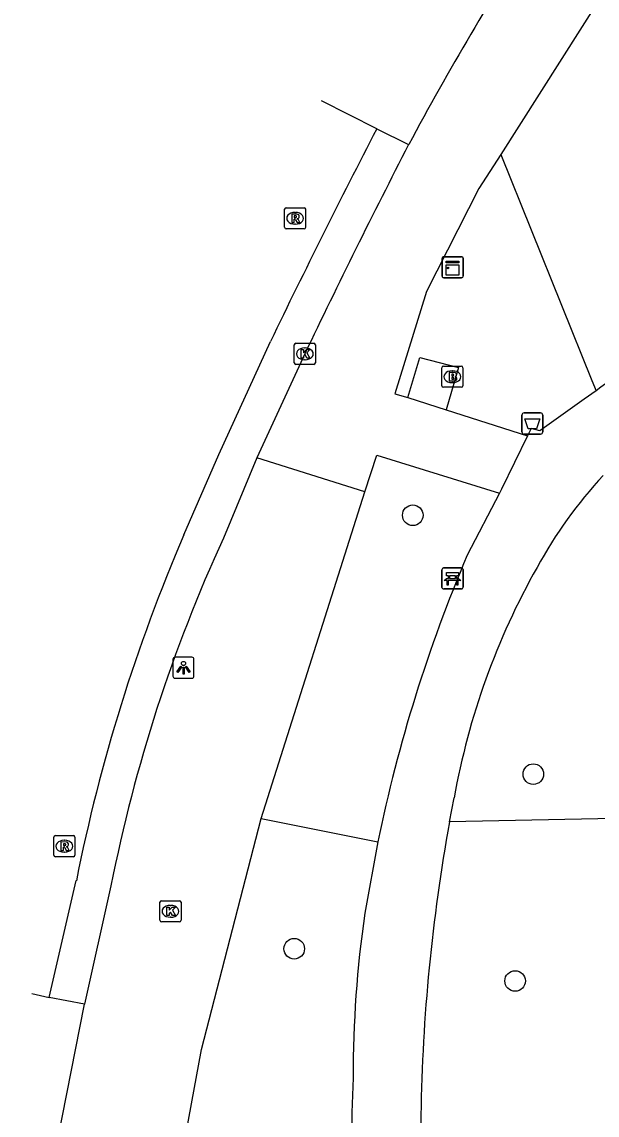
# Model space of a CAD drawing. Extents: x 161402 to 161933, y 381650 to 382313.
# Drawn here: x 161419.3 to 161446.6, y 381825 to 381876.8 of the extents above; entities that cross this region are included whole.
import ezdxf

# ---------------------------------------------------------------- set-up
doc = ezdxf.new("R2010")
doc.units = 0
for name, color, linetype in [('IMGEO_Afvalbak', 7, 'Continuous'), ('IMGEO_Bank', 7, 'Continuous'), ('IMGEO_Boom', 7, 'Continuous'), ('IMGEO_Brandkraan', 7, 'Continuous'), ('IMGEO_Groenvoorziening', 7, 'Continuous'), ('IMGEO_Kast', 7, 'Continuous'), ('IMGEO_Kolk', 7, 'Continuous'), ('IMGEO_Lichtpunt', 7, 'Continuous'), ('IMGEO_Rijbaan_lokaal_gesloten', 7, 'Continuous'), ('IMGEO_Rijbaan_lokaal_open', 7, 'Continuous'), ('IMGEO_Rioolput', 7, 'Continuous'), ('IMGEO_Voetpad_gesloten', 7, 'Continuous'), ('IMGEO_Voetpad_open', 7, 'Continuous')]:
    doc.layers.add(name, color=color, linetype=linetype)

msp = doc.modelspace()

# ---------------------------------------------------------------- linework, layer by layer
at = {"layer": 'IMGEO_Afvalbak'}
for p, q in [((161443.034, 381857.368), (161443.034, 381858.168)), ((161443.034, 381858.168), (161443.034, 381857.368)), ((161443.134, 381858.268), (161443.924, 381858.268)), ((161443.924, 381858.268), (161443.134, 381858.268)), ((161444.024, 381858.168), (161444.024, 381857.368)), ((161444.024, 381857.368), (161444.024, 381858.168)), ((161443.924, 381857.268), (161443.134, 381857.268)), ((161443.134, 381857.268), (161443.924, 381857.268))]:
    msp.add_line(p, q, dxfattribs=at)
msp.add_lwpolyline([(161443.177, 381857.982), (161443.881, 381857.982), (161443.732, 381857.512), (161443.326, 381857.512), (161443.177, 381857.982)], dxfattribs=at)
for centre, start, end in [((161443.134, 381858.168), 90, 180), ((161443.134, 381858.168), 90, 180), ((161443.924, 381858.168), 0, 90), ((161443.924, 381858.168), 360, 90), ((161443.134, 381857.368), 180, 270), ((161443.134, 381857.368), 180, 270), ((161443.924, 381857.368), 270, 0), ((161443.924, 381857.368), 270, 0)]:
    msp.add_arc(centre, 0.1, start, end, dxfattribs=at)
at = {"layer": 'IMGEO_Bank'}
for p, q in [((161439.238, 381849.991), (161439.238, 381850.832)), ((161439.238, 381850.832), (161439.238, 381849.991)), ((161439.313, 381850.916), (161440.154, 381850.916)), ((161440.154, 381850.916), (161439.313, 381850.916)), ((161439.547, 381850.422), (161439.547, 381850.528)), ((161439.591, 381850.528), (161439.591, 381850.422)), ((161439.879, 381850.534), (161439.597, 381850.534)), ((161439.885, 381850.422), (161439.885, 381850.528)), ((161439.929, 381850.528), (161439.929, 381850.422)), ((161440.238, 381850.841), (161440.238, 381850)), ((161440.238, 381850), (161440.238, 381850.841)), ((161439.935, 381850.314), (161439.542, 381850.314)), ((161439.597, 381850.416), (161439.879, 381850.416)), ((161440.163, 381849.916), (161439.322, 381849.916)), ((161439.322, 381849.916), (161440.163, 381849.916))]:
    msp.add_line(p, q, dxfattribs=at)
for points in [[(161439.541, 381850.534), (161439.455, 381850.534), (161439.455, 381850.695), (161440.018, 381850.695), (161440.018, 381850.534), (161439.935, 381850.534)], [(161439.485, 381850.314), (161439.343, 381850.314), (161439.455, 381850.416), (161439.541, 381850.416)], [(161439.535, 381850.307), (161439.535, 381850.1), (161439.492, 381850.1), (161439.492, 381850.307)], [(161439.935, 381850.416), (161440.018, 381850.416), (161440.13, 381850.314), (161439.991, 381850.314)], [(161439.985, 381850.307), (161439.985, 381850.1), (161439.941, 381850.1), (161439.941, 381850.307)]]:
    msp.add_lwpolyline(points, dxfattribs=at)
for centre, radius, start, end in [((161439.316, 381850.838), 0.0779, 92.4484, 184.2845), ((161439.316, 381850.838), 0.0779, 92.4484, 184.2845), ((161439.54, 381850.527), 0.00671, 2.8957, 87.1043), ((161439.597, 381850.527), 0.00671, 92.8957, 177.1043), ((161439.879, 381850.527), 0.00671, 2.8957, 87.1043), ((161439.936, 381850.527), 0.00671, 92.8957, 177.1043), ((161440.16, 381850.838), 0.0779, 2.4484, 94.2845), ((161440.16, 381850.838), 0.0779, 2.4484, 94.2845), ((161439.316, 381849.994), 0.0779, 182.4484, 274.2845), ((161439.316, 381849.994), 0.0779, 182.4484, 274.2845), ((161439.485, 381850.307), 0.00671, 2.8957, 87.1043), ((161439.542, 381850.307), 0.00671, 92.8957, 177.1043), ((161439.54, 381850.423), 0.00671, 272.8957, 357.1043), ((161439.597, 381850.423), 0.00671, 182.8957, 267.1043), ((161439.879, 381850.423), 0.00671, 272.8957, 357.1043), ((161439.936, 381850.423), 0.00671, 182.8957, 267.1043), ((161439.934, 381850.307), 0.00671, 2.8957, 87.1043), ((161439.991, 381850.307), 0.00671, 92.8957, 177.1043), ((161440.16, 381849.994), 0.0779, 272.4484, 4.2845), ((161440.16, 381849.994), 0.0779, 272.4484, 4.2845)]:
    msp.add_arc(centre, radius, start, end, dxfattribs=at)
at = {"layer": 'IMGEO_Boom'}
for centre in [(161437.852, 381853.414), (161443.575, 381841.131), (161432.223, 381832.849), (161442.711, 381831.319)]:
    msp.add_circle(centre, 0.489, dxfattribs=at)
at = {"layer": 'IMGEO_Brandkraan'}
for p, q in [((161439.23, 381859.561), (161439.23, 381860.413)), ((161439.305, 381860.487), (161440.157, 381860.487)), ((161440.231, 381860.413), (161440.231, 381859.561)), ((161439.718, 381860.267), (161439.743, 381860.267)), ((161440.157, 381859.487), (161439.305, 381859.487)), ((161439.741, 381859.707), (161439.716, 381859.707))]:
    msp.add_line(p, q, dxfattribs=at)
for points in [[(161439.23, 381859.561), (161439.23, 381860.413)], [(161439.305, 381860.487), (161440.157, 381860.487)], [(161440.231, 381860.413), (161440.231, 381859.561)], [(161439.578, 381860.187), (161439.578, 381859.787), (161439.791, 381859.787)], [(161439.809, 381860.187), (161439.578, 381860.187)], [(161439.757, 381860.106), (161439.703, 381860.106), (161439.703, 381860.03)], [(161439.703, 381860.03), (161439.756, 381860.03)], [(161439.765, 381859.954), (161439.703, 381859.954), (161439.703, 381859.873)], [(161439.703, 381859.873), (161439.765, 381859.873)], [(161440.157, 381859.487), (161439.305, 381859.487)]]:
    msp.add_lwpolyline(points, dxfattribs=at)
for centre, radius, start, end in [((161439.307, 381860.411), 0.0765, 91.552, 178.448), ((161439.307, 381860.411), 0.0765, 91.552, 178.448), ((161440.155, 381860.411), 0.0765, 1.552, 88.448), ((161440.155, 381860.411), 0.0765, 1.552, 88.448), ((161439.758, 381860.068), 0.0379, 267.8285, 90.9355), ((161439.766, 381859.913), 0.0404, 269.8759, 90.5077), ((161439.813, 381860.042), 0.145, 59.4692, 91.5367), ((161439.838, 381860.089), 0.0922, 285.5137, 58.1501), ((161439.843, 381859.897), 0.105, 301.3115, 78.989), ((161439.307, 381859.563), 0.0765, 181.552, 268.448), ((161439.307, 381859.563), 0.0765, 181.552, 268.448), ((161439.797, 381860.038), 0.251, 268.6676, 293.5347), ((161440.155, 381859.563), 0.0765, 271.552, 358.448), ((161440.155, 381859.563), 0.0765, 271.552, 358.448)]:
    msp.add_arc(centre, radius, start, end, dxfattribs=at)
for centre, major_axis, ratio, start_param, end_param in [((161439.717, 381859.987), (-0.387, 0.002), 0.722429, 4.712389, 7.853982), ((161439.742, 381859.987), (-0.39, 0.002), 0.717154, 1.570796, 4.712389)]:
    msp.add_ellipse(centre, major_axis=major_axis, ratio=ratio, start_param=start_param, end_param=end_param, dxfattribs=at)
at = {"layer": 'IMGEO_Groenvoorziening'}
for points in [[(161442.026, 381870.534), (161446.359, 381859.802), (161446.553, 381859.32)], [(161455.457, 381861.554), (161462.007, 381851.647), (161460.135, 381849.926), (161458.024, 381847.074), (161457.128, 381845.586), (161456.321, 381843.868), (161455.431, 381840.78), (161455.246, 381839.179), (161439.597, 381838.864)], [(161437.622, 381859.005), (161438.182, 381860.898), (161440.019, 381860.43), (161439.442, 381858.415)], [(161430.648, 381839.029), (161435.578, 381854.519)], [(161436.591, 381810.254), (161433.484, 381808.482), (161426.162, 381807.955), (161424.614, 381808.251), (161426.287, 381819.739), (161427.819, 381828.074), (161430.648, 381839.029)], [(161430.648, 381839.029), (161436.192, 381837.924)]]:
    msp.add_lwpolyline(points, dxfattribs=at)
at = {"layer": 'IMGEO_Kast'}
for p, q in [((161439.246, 381864.757), (161439.246, 381865.598)), ((161439.246, 381865.598), (161439.246, 381864.757)), ((161439.321, 381865.682), (161440.162, 381865.682)), ((161440.162, 381865.682), (161439.321, 381865.682)), ((161440.246, 381865.607), (161440.246, 381864.766)), ((161440.246, 381864.766), (161440.246, 381865.607)), ((161440.171, 381864.682), (161439.33, 381864.682)), ((161439.33, 381864.682), (161440.171, 381864.682))]:
    msp.add_line(p, q, dxfattribs=at)
for points in [[(161439.441, 381865.472), (161440.041, 381865.472), (161440.041, 381865.387), (161439.441, 381865.387), (161439.441, 381865.472)], [(161439.441, 381865.297), (161440.041, 381865.297), (161440.041, 381864.808), (161439.441, 381864.808), (161439.441, 381865.297)]]:
    msp.add_lwpolyline(points, dxfattribs=at)
msp.add_circle((161439.525, 381865.146), 0.0377, dxfattribs=at)
for centre, start, end in [((161439.324, 381865.604), 92.4484, 184.2845), ((161439.324, 381865.604), 92.4484, 184.2845), ((161440.168, 381865.604), 2.4484, 94.2845), ((161440.168, 381865.604), 2.4484, 94.2845), ((161439.324, 381864.76), 182.4484, 274.2845), ((161439.324, 381864.76), 182.4484, 274.2845), ((161440.168, 381864.76), 272.4484, 4.2845), ((161440.168, 381864.76), 272.4484, 4.2845)]:
    msp.add_arc(centre, 0.0779, start, end, dxfattribs=at)
at = {"layer": 'IMGEO_Kolk'}
for p, q in [((161432.227, 381860.645), (161432.227, 381861.497)), ((161432.302, 381861.571), (161433.154, 381861.571)), ((161433.228, 381861.497), (161433.228, 381860.645)), ((161432.715, 381861.351), (161432.74, 381861.351)), ((161433.154, 381860.571), (161432.302, 381860.571)), ((161432.738, 381860.791), (161432.713, 381860.791)), ((161425.846, 381834.198), (161425.846, 381835.05)), ((161425.921, 381835.124), (161426.773, 381835.124)), ((161426.847, 381835.05), (161426.847, 381834.198)), ((161426.334, 381834.904), (161426.359, 381834.904)), ((161426.773, 381834.124), (161425.921, 381834.124)), ((161426.357, 381834.344), (161426.332, 381834.344))]:
    msp.add_line(p, q, dxfattribs=at)
for points in [[(161432.227, 381860.645), (161432.227, 381861.497)], [(161432.302, 381861.571), (161433.154, 381861.571)], [(161433.228, 381861.497), (161433.228, 381860.645)], [(161432.548, 381861.271), (161432.671, 381861.271), (161432.671, 381861.12), (161432.801, 381861.271), (161432.965, 381861.271), (161432.819, 381861.12), (161432.972, 381860.871), (161432.82, 381860.871), (161432.735, 381861.035), (161432.671, 381860.968), (161432.671, 381860.871), (161432.548, 381860.871), (161432.548, 381861.271)], [(161433.154, 381860.571), (161432.302, 381860.571)], [(161425.846, 381834.198), (161425.846, 381835.05)], [(161425.921, 381835.124), (161426.773, 381835.124)], [(161426.847, 381835.05), (161426.847, 381834.198)], [(161426.167, 381834.824), (161426.29, 381834.824), (161426.29, 381834.673), (161426.42, 381834.824), (161426.584, 381834.824), (161426.438, 381834.673), (161426.591, 381834.424), (161426.439, 381834.424), (161426.354, 381834.588), (161426.29, 381834.521), (161426.29, 381834.424), (161426.167, 381834.424), (161426.167, 381834.824)], [(161426.773, 381834.124), (161425.921, 381834.124)]]:
    msp.add_lwpolyline(points, dxfattribs=at)
for centre, start, end in [((161432.304, 381861.495), 91.552, 178.448), ((161432.304, 381861.495), 91.552, 178.448), ((161433.152, 381861.495), 1.552, 88.448), ((161433.152, 381861.495), 1.552, 88.448), ((161432.304, 381860.647), 181.552, 268.448), ((161432.304, 381860.647), 181.552, 268.448), ((161433.152, 381860.647), 271.552, 358.448), ((161433.152, 381860.647), 271.552, 358.448), ((161425.923, 381835.048), 91.552, 178.448), ((161425.923, 381835.048), 91.552, 178.448), ((161426.771, 381835.048), 1.552, 88.448), ((161426.771, 381835.048), 1.552, 88.448), ((161425.923, 381834.2), 181.552, 268.448), ((161425.923, 381834.2), 181.552, 268.448), ((161426.771, 381834.2), 271.552, 358.448), ((161426.771, 381834.2), 271.552, 358.448)]:
    msp.add_arc(centre, 0.0765, start, end, dxfattribs=at)
for centre, major_axis, ratio, start_param, end_param in [((161432.714, 381861.071), (-0.387, 0.002), 0.722429, 4.712389, 7.853982), ((161432.739, 381861.071), (-0.39, 0.002), 0.717154, 1.570796, 4.712389), ((161426.333, 381834.624), (-0.387, 0.002), 0.722429, 4.712389, 7.853982), ((161426.358, 381834.624), (-0.39, 0.002), 0.717154, 1.570796, 4.712389)]:
    msp.add_ellipse(centre, major_axis=major_axis, ratio=ratio, start_param=start_param, end_param=end_param, dxfattribs=at)
at = {"layer": 'IMGEO_Lichtpunt'}
for p, q in [((161426.467, 381846.585), (161426.467, 381845.778)), ((161426.467, 381846.585), (161426.467, 381845.778)), ((161427.369, 381846.68), (161426.561, 381846.68)), ((161427.369, 381846.68), (161426.561, 381846.68)), ((161427.463, 381845.778), (161427.463, 381846.585)), ((161427.463, 381845.778), (161427.463, 381846.585)), ((161426.561, 381845.684), (161427.369, 381845.684)), ((161426.561, 381845.684), (161427.369, 381845.684))]:
    msp.add_line(p, q, dxfattribs=at)
for points in [[(161426.841, 381846.249), (161426.88, 381846.221), (161426.692, 381845.959), (161426.654, 381845.986), (161426.841, 381846.249)], [(161426.943, 381846.201), (161426.99, 381846.201), (161426.99, 381845.879), (161426.943, 381845.879), (161426.943, 381846.201)], [(161427.053, 381846.221), (161427.091, 381846.248), (161427.278, 381845.986), (161427.239, 381845.958), (161427.053, 381846.221)]]:
    msp.add_lwpolyline(points, dxfattribs=at)
msp.add_circle((161426.966, 381846.383), 0.0994, dxfattribs=at)
for centre, start, end in [((161426.561, 381846.585), 90, 180), ((161426.561, 381846.585), 90, 180), ((161427.369, 381846.585), 0, 90), ((161427.369, 381846.585), 0, 90), ((161426.561, 381845.778), 180, 270), ((161426.561, 381845.778), 180, 270), ((161427.369, 381845.778), 270, 0), ((161427.369, 381845.778), 270, 360)]:
    msp.add_arc(centre, 0.0946, start, end, dxfattribs=at)
at = {"layer": 'IMGEO_Rijbaan_lokaal_gesloten'}
for points in [[(161426.986, 381852.49), (161428.651, 381856.298), (161431.095, 381861.663)], [(161432.728, 381861.071), (161430.452, 381856.135)], [(161430.452, 381856.135), (161428.865, 381852.332)], [(161420.592, 381830.537), (161421.877, 381836.078)], [(161423.522, 381835.83), (161422.265, 381830.223)]]:
    msp.add_lwpolyline(points, dxfattribs=at)
for centre, radius, start, end in [((161811.433, 381677.609), 422.532, 152.6478, 154.17664), ((161735.016, 381717.149), 334.801, 152.64384, 154.5405), ((161502.555, 381819.964), 82.271, 156.71251, 168.70512), ((161495.726, 381821.568), 73.599, 155.29188, 168.8264)]:
    msp.add_arc(centre, radius, start, end, dxfattribs=at)
at = {"layer": 'IMGEO_Rijbaan_lokaal_open'}
for points in [[(161436.141, 381871.745), (161433.526, 381873.069)], [(161436.141, 381871.745), (161437.657, 381870.997)], [(161419.767, 381830.719), (161420.592, 381830.537)], [(161422.265, 381830.223), (161420.592, 381830.537)], [(161419.29, 381812.865), (161420.584, 381821.704), (161422.265, 381830.223)]]:
    msp.add_lwpolyline(points, dxfattribs=at)
msp.add_arc((161583.223, 381792.655), 165.308, 147.54521, 151.71129, dxfattribs=at)
at = {"layer": 'IMGEO_Rioolput'}
for p, q in [((161431.765, 381867.077), (161431.765, 381867.929)), ((161431.84, 381868.003), (161432.692, 381868.003)), ((161432.253, 381867.783), (161432.278, 381867.783)), ((161432.766, 381867.929), (161432.766, 381867.077)), ((161432.276, 381867.223), (161432.251, 381867.223)), ((161432.692, 381867.003), (161431.84, 381867.003)), ((161420.808, 381837.287), (161420.808, 381838.139)), ((161420.883, 381838.213), (161421.735, 381838.213)), ((161421.809, 381838.139), (161421.809, 381837.287)), ((161421.296, 381837.993), (161421.321, 381837.993)), ((161421.735, 381837.213), (161420.883, 381837.213)), ((161421.319, 381837.433), (161421.294, 381837.433))]:
    msp.add_line(p, q, dxfattribs=at)
for points in [[(161431.765, 381867.077), (161431.765, 381867.929)], [(161431.84, 381868.003), (161432.692, 381868.003)], [(161432.354, 381867.701), (161432.102, 381867.703), (161432.102, 381867.303)], [(161432.28, 381867.622), (161432.226, 381867.622), (161432.226, 381867.541)], [(161432.766, 381867.929), (161432.766, 381867.077)], [(161432.102, 381867.303), (161432.226, 381867.303), (161432.226, 381867.465), (161432.237, 381867.465)], [(161432.226, 381867.541), (161432.278, 381867.541)], [(161432.284, 381867.436), (161432.355, 381867.303), (161432.495, 381867.303), (161432.43, 381867.429)], [(161432.692, 381867.003), (161431.84, 381867.003)], [(161420.808, 381837.287), (161420.808, 381838.139)], [(161420.883, 381838.213), (161421.735, 381838.213)], [(161421.809, 381838.139), (161421.809, 381837.287)], [(161421.397, 381837.911), (161421.145, 381837.913), (161421.145, 381837.513)], [(161421.145, 381837.513), (161421.269, 381837.513), (161421.269, 381837.675), (161421.28, 381837.675)], [(161421.323, 381837.832), (161421.269, 381837.832), (161421.269, 381837.751)], [(161421.269, 381837.751), (161421.321, 381837.751)], [(161421.327, 381837.646), (161421.398, 381837.513), (161421.538, 381837.513), (161421.473, 381837.639)], [(161421.735, 381837.213), (161420.883, 381837.213)]]:
    msp.add_lwpolyline(points, dxfattribs=at)
for centre, radius, start, end in [((161431.842, 381867.927), 0.0765, 91.552, 178.448), ((161431.842, 381867.927), 0.0765, 91.552, 178.448), ((161432.286, 381867.526), 0.0964, 77.0061, 93.1865), ((161432.3, 381867.583), 0.0378, 276.6634, 79.6772), ((161432.353, 381867.591), 0.109, 350.3612, 89.416), ((161432.69, 381867.927), 0.0765, 1.552, 88.448), ((161432.69, 381867.927), 0.0765, 1.552, 88.448), ((161432.236, 381867.412), 0.0533, 26.0293, 88.6989), ((161432.262, 381867.73), 0.19, 274.7715, 282.9687), ((161432.351, 381867.591), 0.112, 277.5842, 350.9817), ((161432.335, 381867.376), 0.108, 29.5134, 73.7905), ((161431.842, 381867.079), 0.0765, 181.552, 268.448), ((161431.842, 381867.079), 0.0765, 181.552, 268.448), ((161432.69, 381867.079), 0.0765, 271.552, 358.448), ((161432.69, 381867.079), 0.0765, 271.552, 358.448), ((161420.885, 381838.137), 0.0765, 91.552, 178.448), ((161420.885, 381838.137), 0.0765, 91.552, 178.448), ((161421.733, 381838.137), 0.0765, 1.552, 88.448), ((161421.733, 381838.137), 0.0765, 1.552, 88.448), ((161421.279, 381837.622), 0.0533, 26.0293, 88.6989), ((161421.305, 381837.94), 0.19, 274.7715, 282.9687), ((161421.329, 381837.736), 0.0964, 77.0061, 93.1865), ((161421.343, 381837.793), 0.0378, 276.6634, 79.6772), ((161421.396, 381837.801), 0.109, 350.3612, 89.416), ((161421.394, 381837.801), 0.112, 277.5842, 350.9817), ((161421.378, 381837.586), 0.108, 29.5134, 73.7905), ((161420.885, 381837.289), 0.0765, 181.552, 268.448), ((161420.885, 381837.289), 0.0765, 181.552, 268.448), ((161421.733, 381837.289), 0.0765, 271.552, 358.448), ((161421.733, 381837.289), 0.0765, 271.552, 358.448)]:
    msp.add_arc(centre, radius, start, end, dxfattribs=at)
for centre, major_axis, ratio, start_param, end_param in [((161432.252, 381867.503), (-0.387, 0.002), 0.722429, 4.712389, 7.853982), ((161432.277, 381867.503), (-0.39, 0.002), 0.717154, 1.570796, 4.712389), ((161421.295, 381837.713), (-0.387, 0.002), 0.722429, 4.712389, 7.853982), ((161421.32, 381837.713), (-0.39, 0.002), 0.717154, 1.570796, 4.712389)]:
    msp.add_ellipse(centre, major_axis=major_axis, ratio=ratio, start_param=start_param, end_param=end_param, dxfattribs=at)
at = {"layer": 'IMGEO_Voetpad_gesloten'}
for points in [[(161446.553, 381859.32), (161445.996, 381858.92), (161443.879, 381857.419), (161443.476, 381857.533), (161443.303, 381857.18)], [(161443.303, 381857.18), (161442.065, 381854.652), (161441.963, 381854.456)], [(161441.963, 381854.456), (161440.44, 381851.526)], [(161439.597, 381838.864), (161439.813, 381840.005)], [(161436.192, 381837.924), (161435.574, 381834.531)]]:
    msp.add_lwpolyline(points, dxfattribs=at)
for centre, radius, start, end in [((161502.353, 381785.851), 92.257, 121.71398, 127.21644), ((161463.112, 381840.335), 22.073, 137.2929, 151.2823), ((161506.974, 381823.283), 72.28, 156.999, 168.3131), ((161474.016, 381833.857), 34.751, 150.5542, 169.8106), ((161522.612, 381823.744), 84.381, 169.67769, 179.17851), ((161486.954, 381826.995), 51.929, 171.6557, 180.3055), ((161494.345, 381823.774), 59.393, 177.15912, 189.84706), ((161483.926, 381823.402), 45.713, 178.0539, 192.0147)]:
    msp.add_arc(centre, radius, start, end, dxfattribs=at)
at = {"layer": 'IMGEO_Voetpad_open'}
for points in [[(161454.272, 381889.698), (161454.261, 381889.705), (161448.68, 381880.995), (161442.026, 381870.534)], [(161442.026, 381870.534), (161440.993, 381868.91), (161438.511, 381864.022), (161437.007, 381859.175), (161437.622, 381859.005)], [(161437.622, 381859.005), (161439.442, 381858.415)], [(161439.442, 381858.415), (161443.303, 381857.18)], [(161435.578, 381854.519), (161436.139, 381856.264), (161441.963, 381854.456)], [(161435.578, 381854.519), (161430.452, 381856.135)]]:
    msp.add_lwpolyline(points, dxfattribs=at)

doc.saveas('drawing.dxf')
